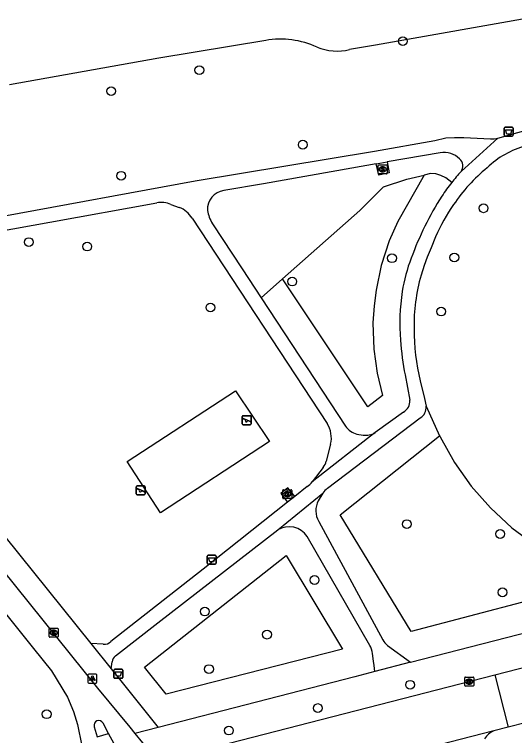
# Model space of a CAD drawing. Extents: x 157793 to 159380, y 380882 to 382313.
# Drawn here: x 158608.8 to 158664.6, y 381293.1 to 381373.4 of the extents above; entities that cross this region are included whole.
import ezdxf

# ---------------------------------------------------------------- set-up
doc = ezdxf.new("R2010")
doc.units = 0
for name, color, linetype in [('IMGEO_Afvalbak', 7, 'Continuous'), ('IMGEO_Boom', 7, 'Continuous'), ('IMGEO_Fietspad_open', 7, 'Continuous'), ('IMGEO_Groenvoorziening', 7, 'Continuous'), ('IMGEO_Kolk', 7, 'Continuous'), ('IMGEO_Lichtpunt', 7, 'Continuous'), ('IMGEO_Rijbaan_lokaal_gesloten', 7, 'Continuous'), ('IMGEO_Rijbaan_lokaal_open', 7, 'Continuous'), ('IMGEO_Speelvoorziening', 7, 'Continuous'), ('IMGEO_Voetpad_halfverhard', 7, 'Continuous'), ('IMGEO_Voetpad_open', 7, 'Continuous'), ('IMGEO_Waterloop', 7, 'Continuous')]:
    doc.layers.add(name, color=color, linetype=linetype)

msp = doc.modelspace()

# ---------------------------------------------------------------- linework, layer by layer
at = {"layer": 'IMGEO_Afvalbak'}
for p, q in [((158663.43, 381359.955), (158663.43, 381360.755)), ((158663.43, 381360.755), (158663.43, 381359.955)), ((158663.53, 381360.855), (158664.32, 381360.855)), ((158664.32, 381360.855), (158663.53, 381360.855)), ((158664.42, 381360.755), (158664.42, 381359.955)), ((158664.42, 381359.955), (158664.42, 381360.755)), ((158664.32, 381359.855), (158663.53, 381359.855)), ((158663.53, 381359.855), (158664.32, 381359.855)), ((158630.326, 381312.292), (158630.326, 381313.092)), ((158630.326, 381313.092), (158630.326, 381312.292)), ((158630.426, 381313.192), (158631.216, 381313.192)), ((158631.216, 381313.192), (158630.426, 381313.192)), ((158631.316, 381313.092), (158631.316, 381312.292)), ((158631.316, 381312.292), (158631.316, 381313.092)), ((158631.216, 381312.192), (158630.426, 381312.192)), ((158630.426, 381312.192), (158631.216, 381312.192)), ((158619.911, 381299.585), (158619.911, 381300.385)), ((158619.911, 381300.385), (158619.911, 381299.585)), ((158620.011, 381300.485), (158620.801, 381300.485)), ((158620.801, 381300.485), (158620.011, 381300.485)), ((158620.901, 381300.385), (158620.901, 381299.585)), ((158620.901, 381299.585), (158620.901, 381300.385)), ((158620.801, 381299.485), (158620.011, 381299.485)), ((158620.011, 381299.485), (158620.801, 381299.485))]:
    msp.add_line(p, q, dxfattribs=at)
for points in [[(158663.573, 381360.569), (158664.277, 381360.569), (158664.128, 381360.099), (158663.722, 381360.099), (158663.573, 381360.569)], [(158630.469, 381312.906), (158631.173, 381312.906), (158631.024, 381312.436), (158630.618, 381312.436), (158630.469, 381312.906)], [(158620.054, 381300.199), (158620.758, 381300.199), (158620.609, 381299.729), (158620.203, 381299.729), (158620.054, 381300.199)]]:
    msp.add_lwpolyline(points, dxfattribs=at)
for centre, start, end in [((158663.53, 381360.755), 90, 180), ((158663.53, 381360.755), 90, 180), ((158664.32, 381360.755), 0, 90), ((158664.32, 381360.755), 360, 90), ((158663.53, 381359.955), 180, 270), ((158663.53, 381359.955), 180, 270), ((158664.32, 381359.955), 270, 0), ((158664.32, 381359.955), 270, 0), ((158630.426, 381313.092), 90, 180), ((158630.426, 381313.092), 90, 180), ((158631.216, 381313.092), 0, 90), ((158631.216, 381313.092), 360, 90), ((158630.426, 381312.292), 180, 270), ((158630.426, 381312.292), 180, 270), ((158631.216, 381312.292), 270, 0), ((158631.216, 381312.292), 270, 0), ((158620.011, 381300.385), 90, 180), ((158620.011, 381300.385), 90, 180), ((158620.801, 381300.385), 0, 90), ((158620.801, 381300.385), 360, 90), ((158620.011, 381299.585), 180, 270), ((158620.011, 381299.585), 180, 270), ((158620.801, 381299.585), 270, 0), ((158620.801, 381299.585), 270, 0)]:
    msp.add_arc(centre, 0.1, start, end, dxfattribs=at)
at = {"layer": 'IMGEO_Boom'}
for centre in [(158652.126, 381370.433), (158629.442, 381367.207), (158619.605, 381364.876), (158640.967, 381358.912), (158620.722, 381355.449), (158661.126, 381351.828), (158610.435, 381348.065), (158616.946, 381347.56), (158650.914, 381346.263), (158657.859, 381346.348), (158639.797, 381343.664), (158630.671, 381340.782), (158656.391, 381340.325), (158652.568, 381316.654), (158662.972, 381315.556), (158642.288, 381310.425), (158663.229, 381309.054), (158630.055, 381306.91), (158636.986, 381304.346), (158630.515, 381300.509), (158652.93, 381298.765), (158642.643, 381296.168), (158612.423, 381295.479), (158632.737, 381293.658)]:
    msp.add_circle(centre, 0.489, dxfattribs=at)
at = {"layer": 'IMGEO_Fietspad_open'}
for points in [[(158551.252, 381335.649), (158576.048, 381339.96), (158576.222, 381340.02), (158576.667, 381340.145), (158577.122, 381340.229), (158577.583, 381340.272), (158578.045, 381340.274), (158578.506, 381340.234), (158578.962, 381340.154), (158579.408, 381340.033), (158579.465, 381340.016), (158580.085, 381339.795), (158580.683, 381339.519), (158581.254, 381339.192), (158581.794, 381338.814), (158582.297, 381338.39), (158582.761, 381337.923), (158583.181, 381337.416), (158610.961, 381302.805), (158612.978, 381300.297), (158614.743, 381297.379), (158615.404, 381295.789), (158615.849, 381294.33), (158616.359, 381291.966)], [(158584.528, 381340.038), (158618.1, 381298.394), (158621.693, 381294.028), (158622.254, 381293.346)], [(158617.731, 381294.083), (158618.069, 381292.956)], [(158619.332, 381293.329), (158618.704, 381294.484)], [(158620.784, 381290.614), (158619.332, 381293.329)], [(158622.254, 381293.346), (158623.975, 381291.254)]]:
    msp.add_lwpolyline(points, dxfattribs=at)
msp.add_arc((158618.229, 381294.254), 0.527, 25.81243, 198.98337, dxfattribs=at)
at = {"layer": 'IMGEO_Groenvoorziening'}
for points in [[(158657.569, 381354.691), (158656.9, 381355.222), (158656.366, 381355.494), (158655.789, 381355.654), (158655.191, 381355.697), (158654.503, 381355.53)], [(158654.503, 381355.53), (158651.555, 381350.345), (158650.591, 381348.212), (158649.713, 381345.446), (158649.134, 381342.722), (158648.918, 381340.97), (158648.785, 381339.058), (158648.881, 381336.147), (158649.266, 381333.447), (158649.866, 381330.975), (158648.231, 381329.7), (158638.696, 381343.971)], [(158638.696, 381343.971), (158647.324, 381351.596), (158649.965, 381354.225), (158652.551, 381355.057), (158654.503, 381355.53)], [(158638.696, 381343.971), (158636.321, 381341.872)], [(158633.468, 381331.488), (158637.259, 381325.843), (158625.117, 381317.926), (158621.4, 381323.628), (158633.468, 381331.488)], [(158654.707, 381329.783), (158656.218, 381326.489)], [(158672.576, 381309.803), (158653.06, 381304.68), (158645.119, 381317.703), (158656.218, 381326.489)], [(158656.218, 381326.489), (158656.274, 381326.359), (158657.867, 381323.531), (158659.748, 381320.885), (158661.895, 381318.45), (158664.285, 381316.252), (158666.892, 381314.317), (158668.836, 381313.126), (158670.029, 381312.319), (158671.13, 381311.391), (158672.129, 381310.354), (158672.576, 381309.803)], [(158639.103, 381313.143), (158645.383, 381302.718), (158625.755, 381297.7), (158623.324, 381300.716), (158639.103, 381313.143)]]:
    msp.add_lwpolyline(points, dxfattribs=at)
at = {"layer": 'IMGEO_Kolk'}
for p, q in [((158649.37, 381355.734), (158649.37, 381356.586)), ((158649.445, 381356.66), (158650.297, 381356.66)), ((158649.858, 381356.44), (158649.883, 381356.44)), ((158650.371, 381356.586), (158650.371, 381355.734)), ((158650.297, 381355.66), (158649.445, 381355.66)), ((158649.881, 381355.88), (158649.856, 381355.88)), ((158638.739, 381319.562), (158638.739, 381320.414)), ((158638.814, 381320.488), (158639.666, 381320.488)), ((158639.227, 381320.268), (158639.252, 381320.268)), ((158639.74, 381320.414), (158639.74, 381319.562)), ((158639.666, 381319.488), (158638.814, 381319.488)), ((158639.25, 381319.708), (158639.225, 381319.708)), ((158612.697, 381304.129), (158612.697, 381304.981)), ((158612.772, 381305.055), (158613.624, 381305.055)), ((158613.698, 381304.981), (158613.698, 381304.129)), ((158613.208, 381304.275), (158613.183, 381304.275)), ((158613.185, 381304.835), (158613.21, 381304.835)), ((158613.624, 381304.055), (158612.772, 381304.055)), ((158659.02, 381298.688), (158659.02, 381299.54)), ((158659.095, 381299.614), (158659.947, 381299.614)), ((158659.508, 381299.394), (158659.533, 381299.394)), ((158660.021, 381299.54), (158660.021, 381298.688)), ((158659.947, 381298.614), (158659.095, 381298.614)), ((158659.531, 381298.834), (158659.506, 381298.834))]:
    msp.add_line(p, q, dxfattribs=at)
for points in [[(158649.37, 381355.734), (158649.37, 381356.586)], [(158649.445, 381356.66), (158650.297, 381356.66)], [(158650.371, 381356.586), (158650.371, 381355.734)], [(158650.297, 381355.66), (158649.445, 381355.66)], [(158649.691, 381356.36), (158649.814, 381356.36), (158649.814, 381356.209), (158649.944, 381356.36), (158650.108, 381356.36), (158649.962, 381356.209), (158650.115, 381355.96), (158649.963, 381355.96), (158649.878, 381356.124), (158649.814, 381356.057), (158649.814, 381355.96), (158649.691, 381355.96), (158649.691, 381356.36)], [(158638.739, 381319.562), (158638.739, 381320.414)], [(158638.814, 381320.488), (158639.666, 381320.488)], [(158639.74, 381320.414), (158639.74, 381319.562)], [(158639.666, 381319.488), (158638.814, 381319.488)], [(158639.06, 381320.188), (158639.183, 381320.188), (158639.183, 381320.037), (158639.313, 381320.188), (158639.477, 381320.188), (158639.331, 381320.037), (158639.484, 381319.788), (158639.332, 381319.788), (158639.247, 381319.952), (158639.183, 381319.885), (158639.183, 381319.788), (158639.06, 381319.788), (158639.06, 381320.188)], [(158612.697, 381304.129), (158612.697, 381304.981)], [(158612.772, 381305.055), (158613.624, 381305.055)], [(158613.698, 381304.981), (158613.698, 381304.129)], [(158613.018, 381304.755), (158613.141, 381304.755), (158613.141, 381304.604), (158613.271, 381304.755), (158613.435, 381304.755), (158613.289, 381304.604), (158613.442, 381304.355), (158613.29, 381304.355), (158613.205, 381304.519), (158613.141, 381304.452), (158613.141, 381304.355), (158613.018, 381304.355), (158613.018, 381304.755)], [(158613.624, 381304.055), (158612.772, 381304.055)], [(158659.02, 381298.688), (158659.02, 381299.54)], [(158659.095, 381299.614), (158659.947, 381299.614)], [(158660.021, 381299.54), (158660.021, 381298.688)], [(158659.947, 381298.614), (158659.095, 381298.614)], [(158659.341, 381299.314), (158659.464, 381299.314), (158659.464, 381299.163), (158659.594, 381299.314), (158659.758, 381299.314), (158659.612, 381299.163), (158659.765, 381298.914), (158659.613, 381298.914), (158659.528, 381299.078), (158659.464, 381299.011), (158659.464, 381298.914), (158659.341, 381298.914), (158659.341, 381299.314)]]:
    msp.add_lwpolyline(points, dxfattribs=at)
for centre, start, end in [((158649.447, 381356.584), 91.55205, 178.44795), ((158649.447, 381356.584), 91.55205, 178.44795), ((158650.295, 381356.584), 1.55205, 88.44795), ((158650.295, 381356.584), 1.55205, 88.44795), ((158649.447, 381355.736), 181.55205, 268.44795), ((158649.447, 381355.736), 181.55205, 268.44795), ((158650.295, 381355.736), 271.55205, 358.44795), ((158650.295, 381355.736), 271.55205, 358.44795), ((158638.816, 381320.412), 91.55205, 178.44795), ((158638.816, 381320.412), 91.55205, 178.44795), ((158639.664, 381320.412), 1.55205, 88.44795), ((158639.664, 381320.412), 1.55205, 88.44795), ((158638.816, 381319.564), 181.55205, 268.44795), ((158638.816, 381319.564), 181.55205, 268.44795), ((158639.664, 381319.564), 271.55205, 358.44795), ((158639.664, 381319.564), 271.55205, 358.44795), ((158612.774, 381304.979), 91.55205, 178.44795), ((158612.774, 381304.979), 91.55205, 178.44795), ((158613.622, 381304.979), 1.55205, 88.44795), ((158613.622, 381304.979), 1.55205, 88.44795), ((158612.774, 381304.131), 181.55205, 268.44795), ((158612.774, 381304.131), 181.55205, 268.44795), ((158613.622, 381304.131), 271.55205, 358.44795), ((158613.622, 381304.131), 271.55205, 358.44795), ((158659.097, 381299.538), 91.55205, 178.44795), ((158659.097, 381299.538), 91.55205, 178.44795), ((158659.945, 381299.538), 1.55205, 88.44795), ((158659.945, 381299.538), 1.55205, 88.44795), ((158659.097, 381298.69), 181.55205, 268.44795), ((158659.097, 381298.69), 181.55205, 268.44795), ((158659.945, 381298.69), 271.55205, 358.44795), ((158659.945, 381298.69), 271.55205, 358.44795)]:
    msp.add_arc(centre, 0.0765, start, end, dxfattribs=at)
for centre, major_axis, ratio, start_param, end_param in [((158649.857, 381356.16), (-0.387, 0.002), 0.722429, 4.712389, 7.853982), ((158649.882, 381356.16), (-0.39, 0.002), 0.717154, 1.570796, 4.712389), ((158639.226, 381319.988), (-0.387, 0.002), 0.722429, 4.712389, 7.853982), ((158639.251, 381319.988), (-0.39, 0.002), 0.717154, 1.570796, 4.712389), ((158613.184, 381304.555), (-0.387, 0.002), 0.722429, 4.712389, 7.853982), ((158613.209, 381304.555), (-0.39, 0.002), 0.717154, 1.570796, 4.712389), ((158659.507, 381299.114), (-0.387, 0.002), 0.722429, 4.712389, 7.853982), ((158659.532, 381299.114), (-0.39, 0.002), 0.717154, 1.570796, 4.712389)]:
    msp.add_ellipse(centre, major_axis=major_axis, ratio=ratio, start_param=start_param, end_param=end_param, dxfattribs=at)
at = {"layer": 'IMGEO_Lichtpunt'}
for p, q in [((158617.02, 381299.853), (158617.02, 381299.046)), ((158617.02, 381299.853), (158617.02, 381299.046)), ((158617.922, 381299.948), (158617.114, 381299.948)), ((158617.922, 381299.948), (158617.114, 381299.948)), ((158618.016, 381299.046), (158618.016, 381299.853)), ((158618.016, 381299.046), (158618.016, 381299.853)), ((158617.114, 381298.952), (158617.922, 381298.952)), ((158617.114, 381298.952), (158617.922, 381298.952))]:
    msp.add_line(p, q, dxfattribs=at)
for points in [[(158617.394, 381299.517), (158617.433, 381299.489), (158617.245, 381299.227), (158617.207, 381299.254), (158617.394, 381299.517)], [(158617.496, 381299.469), (158617.543, 381299.469), (158617.543, 381299.147), (158617.496, 381299.147), (158617.496, 381299.469)], [(158617.606, 381299.489), (158617.644, 381299.516), (158617.831, 381299.254), (158617.792, 381299.226), (158617.606, 381299.489)]]:
    msp.add_lwpolyline(points, dxfattribs=at)
msp.add_circle((158617.519, 381299.651), 0.0994, dxfattribs=at)
for centre, start, end in [((158617.114, 381299.853), 90, 180), ((158617.114, 381299.853), 90, 180), ((158617.922, 381299.853), 0, 90), ((158617.922, 381299.853), 0, 90), ((158617.114, 381299.046), 180, 270), ((158617.114, 381299.046), 180, 270), ((158617.922, 381299.046), 270, 0), ((158617.922, 381299.046), 270, 360)]:
    msp.add_arc(centre, 0.0946, start, end, dxfattribs=at)
at = {"layer": 'IMGEO_Rijbaan_lokaal_gesloten'}
for points in [[(158632.774, 381292.27), (158662.382, 381299.863)], [(158662.382, 381299.863), (158663.869, 381294.026)], [(158663.869, 381294.026), (158662.278, 381293.627)], [(158662.278, 381293.627), (158642.781, 381288.621)]]:
    msp.add_lwpolyline(points, dxfattribs=at)
at = {"layer": 'IMGEO_Rijbaan_lokaal_open'}
for points in [[(158662.382, 381299.863), (158677.535, 381303.782)], [(158665.898, 381294.577), (158663.869, 381294.026)]]:
    msp.add_lwpolyline(points, dxfattribs=at)
at = {"layer": 'IMGEO_Speelvoorziening'}
for p, q in [((158634.222, 381327.826), (158634.222, 381328.626)), ((158634.222, 381328.626), (158634.222, 381327.826)), ((158634.605, 381328.254), (158634.266, 381328.391)), ((158634.291, 381328.451), (158635.167, 381328.098)), ((158634.322, 381328.726), (158635.112, 381328.726)), ((158635.112, 381328.726), (158634.322, 381328.726)), ((158635.212, 381328.626), (158635.212, 381327.826)), ((158635.212, 381327.826), (158635.212, 381328.626)), ((158635.112, 381327.726), (158634.322, 381327.726)), ((158634.322, 381327.726), (158635.112, 381327.726)), ((158635.143, 381328.038), (158634.803, 381328.175)), ((158622.401, 381320.017), (158622.401, 381320.817)), ((158622.401, 381320.817), (158622.401, 381320.017)), ((158622.784, 381320.445), (158622.445, 381320.582)), ((158622.47, 381320.642), (158623.346, 381320.289)), ((158622.501, 381320.917), (158623.291, 381320.917)), ((158623.291, 381320.917), (158622.501, 381320.917)), ((158623.322, 381320.229), (158622.982, 381320.366)), ((158623.391, 381320.817), (158623.391, 381320.017)), ((158623.391, 381320.017), (158623.391, 381320.817)), ((158623.291, 381319.917), (158622.501, 381319.917)), ((158622.501, 381319.917), (158623.291, 381319.917))]:
    msp.add_line(p, q, dxfattribs=at)
for centre, radius, start, end in [((158634.322, 381328.626), 0.1, 90, 180), ((158634.322, 381328.626), 0.1, 90, 180), ((158634.279, 381328.421), 0.0327, 68.07798, 248.07798), ((158635.112, 381328.626), 0.1, 0, 90), ((158635.112, 381328.626), 0.1, 360, 90), ((158634.322, 381327.826), 0.1, 180, 270), ((158634.322, 381327.826), 0.1, 180, 270), ((158634.684, 381328.164), 0.12, 130.99278, 5.16318), ((158635.112, 381327.826), 0.1, 270, 0), ((158635.112, 381327.826), 0.1, 270, 0), ((158635.155, 381328.068), 0.0327, 248.07798, 68.07798), ((158622.501, 381320.817), 0.1, 90, 180), ((158622.501, 381320.817), 0.1, 90, 180), ((158622.458, 381320.612), 0.0327, 68.07798, 248.07798), ((158622.863, 381320.355), 0.12, 130.99278, 5.16318), ((158623.291, 381320.817), 0.1, 0, 90), ((158623.291, 381320.817), 0.1, 360, 90), ((158623.334, 381320.259), 0.0327, 248.07798, 68.07798), ((158622.501, 381320.017), 0.1, 180, 270), ((158622.501, 381320.017), 0.1, 180, 270), ((158623.291, 381320.017), 0.1, 270, 0), ((158623.291, 381320.017), 0.1, 270, 0)]:
    msp.add_arc(centre, radius, start, end, dxfattribs=at)
at = {"layer": 'IMGEO_Voetpad_halfverhard'}
for points in [[(158662.728, 381359.652), (158667.176, 381360.89)], [(158607.519, 381350.949), (158628.977, 381354.867), (158648.966, 381358.19), (158655.696, 381359.379), (158656.912, 381359.682), (158657.884, 381359.704), (158658.904, 381359.694), (158661.898, 381359.55)], [(158662.728, 381359.652), (158658.607, 381355.919)], [(158656.296, 381358.02), (158650.358, 381356.996)], [(158649.137, 381356.772), (158646.429, 381356.301), (158636.6, 381354.557), (158632.161, 381353.798)], [(158588.801, 381345.969), (158612.787, 381350.282), (158624.705, 381352.443)], [(158626.265, 381352.261), (158627.186, 381351.916)], [(158628.622, 381350.721), (158643.688, 381327.851)], [(158630.896, 381350.103), (158634.199, 381345.099), (158636.321, 381341.872)], [(158655.776, 381348.642), (158655.262, 381347.415), (158654.839, 381346.396), (158654.509, 381345.452), (158654.154, 381344.385)], [(158636.321, 381341.872), (158645.735, 381327.553)], [(158652.368, 381333.261), (158652.891, 381330.451)], [(158654.068, 381332.606), (158654.531, 381330.652), (158654.707, 381329.783)], [(158652.187, 381329.129), (158649.027, 381326.842)], [(158643.719, 381320.645), (158654.064, 381328.49)], [(158649.027, 381326.842), (158642.019, 381321.376)], [(158646.994, 381326.679), (158647.694, 381326.567)], [(158644.071, 381325.575), (158643.582, 381323.655)], [(158643.243, 381322.967), (158642.019, 381321.376)], [(158641.457, 381320.824), (158640.079, 381319.736)], [(158638.177, 381316.008), (158643.192, 381320.083)], [(158643.192, 381320.083), (158642.696, 381319.25)], [(158639.282, 381319.101), (158629.867, 381311.629), (158619.589, 381303.578)], [(158642.764, 381316.955), (158649.881, 381303.766)], [(158620.077, 381301.978), (158624.814, 381305.651), (158638.177, 381316.008)], [(158648.446, 381303.144), (158641.475, 381315.276)], [(158618.735, 381303.279), (158617.357, 381303.34)], [(158650.405, 381303.137), (158652.985, 381301.264)], [(158649.002, 381300.238), (158648.938, 381300.907), (158648.863, 381301.399), (158648.741, 381302.246)], [(158619.611, 381300.544), (158619.726, 381301.315)]]:
    msp.add_lwpolyline(points, dxfattribs=at)
for centre, radius, start, end in [((158661.953, 381362.533), 2.984, 268.95083, 285.06125), ((158668.761, 381348.647), 10.572, 106.16644, 133.29179), ((158656.688, 381355.509), 2.541, 45.95746, 98.88474), ((158657.833, 381356.553), 1, 320.68447, 51.56082), ((158675.451, 381340.629), 22.749, 137.76763, 141.81824), ((158674.3, 381340.955), 20.008, 129.73203, 145.66221), ((158674.887, 381340.948), 22.108, 141.56592, 146.39291), ((158632.435, 381351.726), 2.09, 97.53491, 183.51287), ((158685.972, 381334.339), 35.004, 147.42592, 160.05623), ((158625.159, 381349.554), 2.924, 67.76855, 98.9226), ((158626.317, 381349.411), 2.652, 29.60679, 70.86061), ((158634.483, 381352.263), 4.187, 189.13935, 211.05441), ((158674.42, 381340.623), 20.296, 145.07832, 156.726), ((158668.689, 381340.049), 16.819, 158.25879, 171.46227), ((158673.546, 381338.831), 20.172, 164.01785, 181.2355), ((158676.264, 381338.922), 24.477, 171.485, 184.2024), ((158677.831, 381338.37), 24.452, 179.93859, 193.63379), ((158692.005, 381340.508), 40.294, 184.81124, 190.36058), ((158651.55, 381330.316), 1.347, 298.19629, 5.73075), ((158653.416, 381329.618), 1.301, 299.8515, 7.26682), ((158641.252, 381326.271), 2.903, 346.13083, 32.97339), ((158647.678, 381329.008), 2.427, 216.82829, 253.63481), ((158647.995, 381328.475), 1.931, 261.02506, 302.28829), ((158641.694, 381324.158), 1.954, 322.44923, 345.08883), ((158639.811, 381323.061), 2.777, 306.33287, 322.6385), ((158644.805, 381319.098), 1.89, 125.08255, 148.5991), ((158644.723, 381318.162), 2.301, 151.76588, 211.62843), ((158639.438, 381313.895), 2.46, 34.13193, 120.83989), ((158618.824, 381304.394), 1.119, 265.44227, 313.14977), ((158652.64, 381305.532), 3.276, 212.6192, 226.97402), ((158646.226, 381301.917), 2.536, 7.44515, 28.92636), ((158620.674, 381301.237), 0.951, 128.88594, 175.31951)]:
    msp.add_arc(centre, radius, start, end, dxfattribs=at)
at = {"layer": 'IMGEO_Voetpad_open'}
for points in [[(158650.358, 381356.996), (158650.607, 381355.787), (158649.438, 381355.523), (158649.137, 381356.772)], [(158649.137, 381356.772), (158650.358, 381356.996)], [(158586.581, 381341.507), (158587.044, 381341.003), (158617.357, 381303.34)], [(158640.079, 381319.736), (158639.322, 381320.694), (158638.515, 381320.069), (158639.282, 381319.101)], [(158640.079, 381319.736), (158639.282, 381319.101)], [(158652.985, 381301.264), (158674.384, 381306.778)], [(158617.357, 381303.34), (158619.611, 381300.544)], [(158652.985, 381301.264), (158649.002, 381300.238)], [(158619.611, 381300.544), (158620.7, 381299.185), (158624.868, 381294.019)], [(158649.002, 381300.238), (158646.759, 381299.66), (158624.868, 381294.019)], [(158624.868, 381294.019), (158622.254, 381293.346)], [(158618.069, 381292.956), (158619.332, 381293.329)]]:
    msp.add_lwpolyline(points, dxfattribs=at)
msp.add_arc((158662.964, 381291.783), 1.968, 110.41564, 151.32917, dxfattribs=at)
at = {"layer": 'IMGEO_Waterloop'}
for points in [[(158747.821, 381387.467), (158649.075, 381370.011), (158646.183, 381369.502)], [(158636.835, 381370.527), (158624.908, 381368.563), (158608.266, 381365.575)]]:
    msp.add_lwpolyline(points, dxfattribs=at)
for centre, radius, start, end in [((158638.477, 381360.819), 9.846, 65.52415, 99.59763), ((158644.804, 381375.31), 5.97, 247.87875, 283.35525)]:
    msp.add_arc(centre, radius, start, end, dxfattribs=at)

doc.saveas('drawing.dxf')
